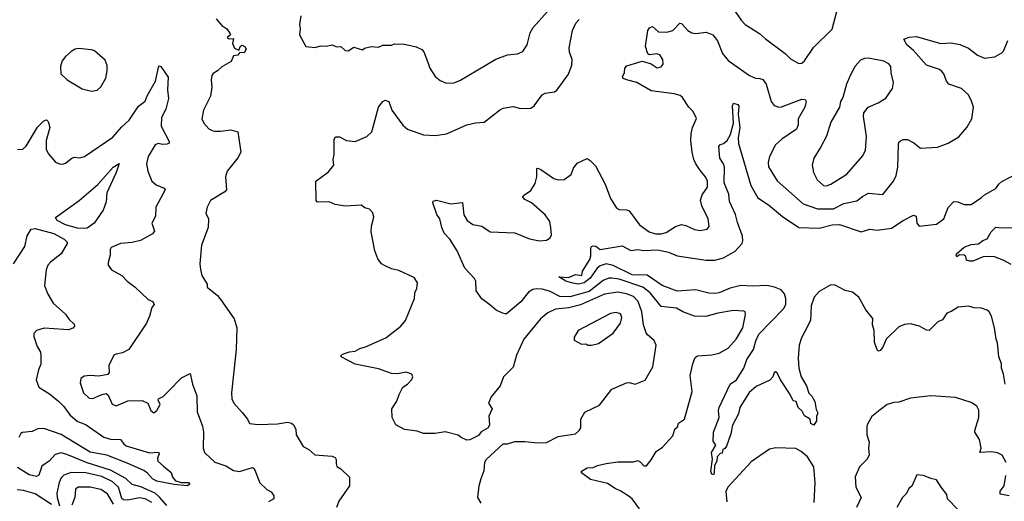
# Model space of a CAD drawing. Extents: x 2056909 to 2160450, y 827444 to 1016825.
# Tile 474 of 501: x 2119429 to 2126222, y 986748 to 990069. Entities that reach past the tile are written whole.
import ezdxf

# ---------------------------------------------------------------- set-up
doc = ezdxf.new("R2010")
doc.units = 0

msp = doc.modelspace()

# ---------------------------------------------------------------- linework, layer by layer
at = {"layer": '0CON10XD'}
for points in [[(2122375, 989631.2), (2122425, 989634.2), (2122465, 989649.2), (2122715, 989796), (2122795, 989826), (2122865, 989834.3), (2122901.3, 989848.7), (2122931.4, 989895), (2122950.7, 989979.3), (2122972.9, 990015), (2123071.9, 990125)], [(2124365.8, 990125), (2124407.1, 990065), (2124435, 990035.8), (2124534.5, 989974.5), (2124575, 989935.8), (2124710, 989835), (2124747.9, 989797.9), (2124805, 989766)], [(2124805, 989766), (2124825, 989768.8), (2124844.5, 989785.5), (2124905, 989878), (2125035.8, 990004.2), (2125067.1, 990125)], [(2120786, 990075), (2120825, 990029.4), (2120858.6, 990005), (2120880, 989975), (2120883.3, 989965), (2120860, 989945), (2120875, 989937.5), (2120905, 989940), (2120897.1, 989905), (2120911.8, 989871.8), (2120941.7, 989858.3), (2120953, 989887), (2120965, 989893.8), (2120985, 989881.2), (2120992, 989865), (2120979.2, 989840.8), (2120947.5, 989842.5), (2120935, 989824), (2120905, 989820), (2120889.1, 989780.9), (2120825, 989743.5), (2120794.6, 989715.4), (2120765, 989698.6), (2120755.7, 989685), (2120750.6, 989655), (2120755.5, 989604.5), (2120745, 989542.5), (2120697.5, 989445), (2120685.8, 989385), (2120698.8, 989355), (2120735, 989316.2), (2120757.5, 989305), (2120775, 989299.2), (2120815, 989299.2), (2120885, 989309.2), (2120935, 989296.7), (2120955.6, 989155), (2120935, 989116.7), (2120860.8, 989025), (2120850, 988985), (2120856.2, 988895), (2120845, 988882), (2120745, 988821.2), (2120722.2, 988775), (2120714.4, 988735), (2120732.5, 988695), (2120730, 988635), (2120684, 988515), (2120671.2, 988385), (2120676.4, 988346.4), (2120686.2, 988305), (2120722.5, 988245), (2120723.8, 988225), (2120795, 988165.8), (2120817.9, 988137.9), (2120908, 988005), (2120927.5, 987945), (2120922.9, 987795), (2120890.6, 987495), (2120893.4, 987453.4), (2120907.5, 987425), (2120965, 987361.2), (2121000, 987315), (2121015, 987284), (2121075, 987277.1), (2121208.3, 987281.7), (2121277.6, 987292.4), (2121305, 987286.9), (2121318.6, 987275), (2121334.2, 987245), (2121336.2, 987205), (2121386.1, 987126.1), (2121425, 987103.8), (2121465, 987068.8), (2121585, 987058), (2121605, 987048.8), (2121613.8, 987035), (2121613.8, 987005)], [(2121368.8, 990095), (2121358.8, 990035), (2121363.8, 990005), (2121360, 989965), (2121403.8, 989885), (2121467.5, 989877.5), (2121505, 989888.8), (2121545, 989886.7), (2121585, 989896.2), (2121615, 989882.5), (2121645, 989883.3), (2121675, 989856.7), (2121695, 989853.8), (2121735, 989880), (2121795, 989860), (2121808.3, 989871.7), (2121855, 989883.3), (2121905, 989880), (2121935, 989892.5), (2121995, 989894), (2122016.4, 989903.6), (2122085, 989900), (2122165, 989882.5), (2122204.3, 989864.3), (2122217.9, 989847.9), (2122248.8, 989761.2), (2122258.8, 989735), (2122296.4, 989676.4), (2122329.3, 989649.3), (2122375, 989631.2)], [(2121955, 987874.3), (2122060, 987955), (2122092, 987995), (2122154.1, 988145.9), (2122156, 988185), (2122168.8, 988215), (2122173.8, 988255), (2122156.7, 988285), (2122145, 988293.3), (2122045, 988340), (2121995, 988351.2), (2121951.7, 988371.7), (2121925.8, 988385.8), (2121900.6, 988420.6), (2121880, 988475), (2121853.8, 988605), (2121856.2, 988645), (2121873, 988707), (2121865, 988737.5), (2121842.3, 988762.3), (2121810.5, 988770.5), (2121785, 988789.2), (2121675, 988782), (2121605, 988794.2), (2121563.6, 988813.6), (2121485, 988810), (2121475, 988822.5), (2121473.3, 988955), (2121559.7, 989020.3), (2121596.7, 989065), (2121591.2, 989105), (2121598.3, 989138.3), (2121600, 989245), (2121609.3, 989260.7), (2121635, 989261.2), (2121685, 989236.7), (2121745, 989230), (2121825, 989263.3), (2121860, 989295), (2121904.4, 989465), (2121933.8, 989505), (2121950, 989515), (2121975.8, 989505.8), (2121998, 989445), (2122072.1, 989342.1), (2122105, 989313.8), (2122215, 989274.2), (2122295, 989270.8), (2122375, 989282.5), (2122515, 989344), (2122575, 989358.8), (2122635, 989362.5), (2122740, 989445), (2122765, 989458), (2122835, 989469.4), (2122885, 989455.8), (2122955, 989458), (2122978.8, 989475), (2123035, 989550), (2123055, 989563.3), (2123118.3, 989571.7), (2123135, 989582.5), (2123173.3, 989635), (2123215, 989692.5), (2123238.8, 989755), (2123242, 989795), (2123222.5, 989845), (2123221.4, 989875), (2123243.8, 989995), (2123265.4, 990044.6), (2123289.8, 990070.2)], [(2123705.5, 986695), (2123654.6, 986764.6), (2123635, 986781.8), (2123577.8, 986817.8), (2123538, 986835), (2123485, 986871.4), (2123367.1, 986897.1), (2123304.3, 986944.3), (2123306.2, 986955), (2123345, 986978.8), (2123385, 986981.9), (2123415, 986995.7), (2123475, 987007.8), (2123555, 987020), (2123665, 987018.8), (2123695, 987028), (2123710.3, 987020.3), (2123735, 986993.3), (2123755, 986993.3), (2123786.7, 987033.3), (2123819.7, 987090.3), (2123865, 987121.2), (2123935, 987198.8), (2123949.1, 987245), (2123967.7, 987262.3), (2123975, 987285.7), (2124016.9, 987313.1), (2124069.6, 987505), (2124055.6, 987615.6), (2124073.3, 987695), (2124090, 987740), (2124105, 987751.4), (2124205, 987756.7), (2124255, 987769.4), (2124316.7, 987803.3), (2124372.5, 987865), (2124417.7, 987945), (2124437.5, 988035), (2124433.6, 988053.6), (2124425, 988058.8), (2124355, 988064.3), (2124245.6, 988045.6), (2124162.1, 988022.1), (2124085, 988024.4), (2124005.4, 988055.4), (2123960.5, 988080.5), (2123855, 988092.1), (2123779.4, 988185), (2123729.6, 988225), (2123565, 988280.3), (2123515, 988287), (2123494.5, 988285.5), (2123455, 988270), (2123358.5, 988195), (2123225, 988157.1), (2123155, 988160.2), (2123085, 988196.3), (2123035, 988211.2), (2122996, 988214), (2122970.8, 988209.3), (2122940.4, 988189.6), (2122885.8, 988124.2), (2122785, 988039.1), (2122755, 988046.6), (2122716.9, 988066.9), (2122672.6, 988102.6), (2122617.9, 988145), (2122578, 988198), (2122575.5, 988265), (2122568.1, 988285), (2122500.8, 988355), (2122448, 988475), (2122396.2, 988555), (2122357.3, 988597.3), (2122341.2, 988635), (2122327.5, 988695), (2122308, 988725), (2122280, 988805), (2122282.9, 988817.1), (2122305, 988824), (2122405, 988800), (2122485, 988807.5), (2122493.2, 988723.2), (2122517.5, 988685), (2122555, 988657.1), (2122618, 988645), (2122676.3, 988606.3), (2122845, 988598), (2122947.7, 988557.7), (2123015, 988544.2), (2123065, 988548.8), (2123090, 988565), (2123098.8, 988585), (2123093.9, 988633.9), (2123086.8, 988676.8), (2123055, 988723.8), (2122961.2, 988805), (2122915, 988828), (2122901.2, 988845), (2122904.2, 988855.8), (2122955, 988891.2), (2122985, 988940), (2122997.1, 988985), (2122996.7, 989043.3), (2123005, 989046), (2123025.5, 989035.5), (2123115, 988974.2), (2123145, 988964), (2123185, 988966.7), (2123235, 989002.5), (2123250, 989045), (2123275, 989080), (2123345, 989111.2), (2123365, 989098.8), (2123400.9, 989060.9), (2123468.6, 988935), (2123505.8, 988835), (2123545, 988773.8), (2123565, 988760), (2123615, 988758), (2123635, 988751.2), (2123705, 988654), (2123772, 988605), (2123815, 988593.1), (2123855, 988592.3), (2123888.5, 988601.5), (2123955, 988641.9), (2123995, 988656), (2124025, 988650.8), (2124085, 988622.9), (2124125, 988616), (2124172.5, 988625), (2124187.3, 988642.7), (2124180, 988695), (2124136.4, 988786.4), (2124126.7, 988825), (2124138.8, 988861.2), (2124175.8, 988915), (2124174.2, 988955), (2124160.8, 988985), (2124125.5, 989025.5), (2124095, 989073.8), (2124080.6, 989105), (2124068.9, 989155), (2124060.4, 989235), (2124062.7, 989285), (2124071.5, 989325), (2124098.3, 989388.3), (2124076.2, 989435), (2124045.7, 989465.7), (2124001.4, 989531.4), (2123985.7, 989545.7), (2123945, 989558.6), (2123785, 989578.1), (2123686.3, 989636.3), (2123625, 989651.9), (2123592.7, 989662.7), (2123588, 989675), (2123602, 989705), (2123604, 989735), (2123618.3, 989751.7), (2123725, 989783.3), (2123785, 989763.8), (2123827.6, 989737.6), (2123855, 989743.3), (2123868.5, 989761.5), (2123867.5, 989795), (2123845, 989827.1), (2123825, 989834), (2123775, 989827.5), (2123763.8, 989833.8), (2123746.7, 989885), (2123762.2, 989995), (2123775, 990012), (2123795, 990022), (2123837.5, 989985), (2123895, 989983.3), (2123935, 989994.3), (2123985, 990044), (2123995, 990043.8), (2124038.6, 989995), (2124067.8, 989977.8), (2124095, 989972.9), (2124165, 989983.5), (2124212.5, 989965), (2124243.8, 989923.8), (2124279.1, 989835), (2124316.4, 989786.4), (2124464.8, 989684.8), (2124505, 989665.4), (2124535, 989664.3), (2124555.4, 989655.4), (2124578.5, 989625), (2124614.5, 989505), (2124635, 989477.5), (2124666.8, 989466.8), (2124685, 989467.8), (2124825, 989520.4), (2124848, 989518), (2124854.4, 989505), (2124846.4, 989465), (2124799.4, 989385), (2124800.6, 989345), (2124789.5, 989315), (2124688.6, 989245), (2124645, 989206.9), (2124602.2, 989125), (2124593.5, 989085), (2124596.7, 989055), (2124655, 988956.9), (2124835, 988799.4), (2124933.6, 988763.6), (2125045, 988764), (2125115, 988802.1), (2125205, 988820), (2125245, 988850), (2125285, 988873.1), (2125385, 988864.3), (2125458, 988955), (2125477.1, 988995), (2125488.5, 989051.5), (2125492.9, 989207.1), (2125495.8, 989224.2), (2125505.6, 989234.4), (2125525, 989242.9), (2125555, 989241.9), (2125598.9, 989218.9), (2125645, 989182.5), (2125760.5, 989189.5), (2125835, 989216.7), (2125908.8, 989261.2), (2125964, 989325), (2125998.8, 989385), (2126010, 989465), (2125997.3, 989507.3), (2125975, 989551.2), (2125926.7, 989595), (2125838.8, 989625), (2125824.4, 989644.4), (2125805.7, 989695), (2125791.7, 989711.7), (2125774.4, 989724.4), (2125685, 989756), (2125596.8, 989856.8), (2125550.8, 989895), (2125530, 989935), (2125565, 989948.8), (2125615, 989954), (2125785, 989905.8), (2125855, 989908.6), (2125915, 989898), (2125975, 989872.5), (2126038, 989825), (2126085, 989804.5), (2126156.9, 989813.1), (2126205, 989840), (2126217, 989853), (2126246.7, 989925)], [(2119925, 989576.2), (2119965, 989583.8), (2119990, 989605), (2120023.8, 989665), (2120033.9, 989716.1), (2120033.9, 989753.9), (2120018.8, 989788.8), (2119945, 989853.8), (2119925, 989862), (2119835, 989870), (2119812.5, 989865), (2119785, 989848.8), (2119745.6, 989814.4), (2119722.9, 989785), (2119710.6, 989745), (2119714.3, 989695), (2119758, 989655), (2119861.3, 989591.3), (2119925, 989576.2)], [(2124995, 988924.3), (2125025, 988934.4), (2125136.2, 989003.8), (2125243.2, 989126.8), (2125264.2, 989165.8), (2125270.9, 989265), (2125250.5, 989400.5), (2125252.7, 989427.3), (2125283.9, 989466.1), (2125352.5, 989495), (2125405, 989528.8), (2125450, 989595), (2125457.1, 989635), (2125442, 989702), (2125439.4, 989745), (2125425, 989765.6), (2125392.4, 989782.4), (2125285, 989804), (2125258.8, 989801.2), (2125231.2, 989788.8), (2125192.4, 989747.6), (2125160.2, 989689.8), (2125134.2, 989625), (2125108.7, 989531.3), (2125091.4, 989505), (2125084.4, 989465), (2125025, 989361.2), (2124995.6, 989265), (2124957.8, 989192.2), (2124908, 989115), (2124895.8, 989065), (2124906, 989015), (2124932, 988965), (2124975, 988926), (2124995, 988924.3)], [(2119551.8, 989328.2), (2119595, 989372.5), (2119615, 989377.5), (2119625, 989367.5), (2119636.2, 989325), (2119612.9, 989235), (2119612.2, 989175), (2119625, 989146.7), (2119676.4, 989086.4), (2119703.9, 989073.9), (2119725, 989073.3), (2119745, 989080), (2119790, 989115), (2119805, 989120), (2119845, 989116.7), (2119877.5, 989125), (2120071.9, 989258.1), (2120131.9, 989328.1), (2120183.6, 989375), (2120248, 989472), (2120295, 989506.2), (2120308.9, 989545), (2120366.7, 989645), (2120388.3, 989751.7), (2120402.5, 989745), (2120453, 989673), (2120450, 989585), (2120455.9, 989525.9), (2120437.4, 989452.6), (2120407.3, 989395), (2120405.6, 989335), (2120462.5, 989225), (2120457.5, 989215), (2120445, 989211.2), (2120415, 989208.9), (2120385, 989214.5), (2120363.4, 989206.6), (2120316.4, 989125), (2120304.4, 989075), (2120312.5, 989025), (2120342, 988955), (2120370.7, 988930.7), (2120425, 988906), (2120432, 988895), (2120368.6, 988775), (2120365.8, 988715), (2120342, 988665), (2120358.8, 988611.2), (2120345, 988592), (2120263, 988547), (2120205, 988532.5), (2120125, 988526.2), (2120061.2, 988498.8), (2120053.8, 988485), (2120053.8, 988445), (2120040, 988395), (2120040, 988375), (2120063.3, 988345), (2120133.3, 988305), (2120170, 988265), (2120225, 988223.8), (2120315, 988138.8), (2120348.8, 988125), (2120356, 988105), (2120341.2, 988085), (2120325.7, 988025), (2120304.4, 987975.6), (2120183.3, 987795), (2120139.5, 987770.5), (2120095, 987763.3), (2120080, 987755), (2120043.8, 987685), (2120046.4, 987636.4), (2120037, 987623), (2119975, 987610), (2119915, 987615.6), (2119875, 987610.6), (2119850.8, 987595), (2119845.6, 987565), (2119870, 987495), (2119907.9, 987457.9), (2119935, 987455.7), (2119995, 987483.8), (2120025, 987491.2), (2120039.7, 987479.7), (2120068, 987418), (2120095, 987405.6), (2120175, 987440), (2120275, 987442), (2120314, 987424), (2120334.3, 987374.3), (2120355, 987356.7), (2120375, 987373.3), (2120398.8, 987415), (2120383.8, 987445), (2120386.4, 987453.6), (2120420.3, 987469.7), (2120453.3, 987505), (2120545, 987600), (2120605, 987630), (2120620.6, 987555), (2120652.5, 987475), (2120654.4, 987365), (2120691.4, 987265), (2120697.1, 987225), (2120694.2, 987115), (2120705, 987083.3), (2120775, 987018.6), (2120852.4, 986992.4), (2120905, 986960), (2120945, 986954), (2121035, 986980), (2121046, 986975), (2121085.8, 986875), (2121135, 986830), (2121165, 986812), (2121182.5, 986785), (2121183.3, 986765), (2121145.9, 986744.1)], [(2126229.5, 987555), (2126217.5, 987625), (2126202.9, 987665), (2126202.5, 987695), (2126184.3, 987745), (2126175, 987840), (2126165.8, 987865.8), (2126155.8, 987945), (2126133.9, 988023.9), (2126118.8, 988055), (2126105, 988066.2), (2126065, 988080), (2126015, 988082), (2125976.2, 988093.8), (2125904.2, 988085.8), (2125855, 988056.2), (2125825, 988046.2), (2125795, 988000), (2125765, 987986.2), (2125705, 987926.7), (2125685, 987928.8), (2125637.5, 987955), (2125575, 987970.8), (2125535, 987965.8), (2125495, 987950), (2125408, 987865), (2125385, 987810), (2125365, 987786.7), (2125355, 987783.8), (2125345, 987792.5), (2125327.1, 987845), (2125325.6, 987925), (2125314.2, 987965), (2125315, 988007.5), (2125267.3, 988067.3), (2125218.5, 988155), (2125175, 988190.4), (2125125, 988201.1), (2125055, 988237.7), (2125025, 988240.5), (2124945, 988195.6), (2124911.1, 988155), (2124890.9, 988095), (2124885.6, 987995), (2124845, 987914.4), (2124823.9, 987876.1), (2124808, 987825), (2124800.3, 987735), (2124804.7, 987665), (2124821.8, 987605), (2124857.3, 987545), (2124873.5, 987493.5), (2124895, 987472), (2124915.8, 987435), (2124925, 987380), (2124937, 987357), (2124927, 987333), (2124926.4, 987303.6), (2124907.5, 987272.5), (2124886.7, 987285), (2124882.5, 987315), (2124845, 987337.5), (2124828.3, 987368.3), (2124800.6, 987395), (2124787.5, 987435), (2124765, 987441.2), (2124745, 987484.2), (2124677.5, 987585), (2124655, 987632.5), (2124645, 987640), (2124635, 987633.3), (2124624.4, 987605), (2124605.8, 987584.2), (2124510.9, 987539.1), (2124461.7, 987498.3), (2124397.9, 987395), (2124389.4, 987350.6), (2124346.8, 987273.2), (2124335, 987213.3), (2124305, 987127.5), (2124295, 987112.5), (2124280, 987105), (2124275, 987080), (2124261.7, 987078.3), (2124241.2, 987055), (2124238.6, 987025), (2124222, 986995), (2124221.5, 986945), (2124215, 986931.2), (2124203.7, 986933.7), (2124198.5, 986955), (2124209.4, 987039.4), (2124201.2, 987085), (2124232.5, 987135), (2124213.2, 987163.2), (2124215.8, 987225), (2124254.2, 987325), (2124250, 987375), (2124255.6, 987395), (2124331.2, 987555), (2124375, 987585.7), (2124424.6, 987665), (2124445.3, 987725), (2124492.4, 987795), (2124507.7, 987855), (2124529.1, 987900.9), (2124700, 988075), (2124715.9, 988105), (2124716.2, 988146.2), (2124705, 988178.9), (2124682.5, 988205), (2124637.5, 988225), (2124585, 988236.7), (2124485, 988230.2), (2124404.3, 988235.7), (2124331.7, 988218.3), (2124255, 988186.1), (2124225, 988180.3), (2124182.9, 988182.9), (2124095, 988205.5), (2123965, 988196.5), (2123861.9, 988235), (2123757.6, 988307.6), (2123655, 988310.2), (2123525, 988373.2), (2123475.4, 988385.4), (2123435, 988370.7), (2123413.9, 988356.1), (2123365, 988286.8), (2123323.1, 988255), (2123285, 988244.8), (2123245, 988251.9), (2123197.5, 988265), (2123150, 988295), (2123215, 988291.2), (2123265, 988312.5), (2123307.5, 988305), (2123312, 988335), (2123362.5, 988415), (2123370.5, 988439.5), (2123369.2, 988495), (2123374.1, 988505.9), (2123385, 988510), (2123405, 988508), (2123435, 988484.3), (2123585, 988509.7), (2123645, 988477.8), (2123695, 988483.3), (2123735, 988477.7), (2123831.6, 988481.6), (2123906.6, 988466.6), (2123965, 988440.5), (2124165, 988410.9), (2124225, 988411.5), (2124285, 988426.5), (2124365, 988473.3), (2124413.6, 988526.4), (2124418.7, 988545), (2124415.3, 988575), (2124381, 988671), (2124367.6, 988725), (2124326.6, 988815), (2124321.6, 988865), (2124289.8, 988945), (2124292, 989052), (2124285.3, 989075), (2124260.6, 989115), (2124253.3, 989195), (2124260, 989205), (2124285, 989214.5), (2124310.4, 989235), (2124333.4, 989276.6), (2124354.6, 989355), (2124346.7, 989475), (2124355, 989492.5), (2124383.3, 989485), (2124391.7, 989471.7), (2124386.9, 989415), (2124396.7, 989325), (2124385.7, 989255), (2124389.4, 989215), (2124473.6, 988925), (2124521.2, 988841.2), (2124595, 988792.9), (2124692.1, 988712.1), (2124805, 988635.5), (2124945, 988630.7), (2125035, 988654.3), (2125085, 988657.3), (2125235, 988605.8), (2125295, 988623.3), (2125345, 988616.9), (2125445, 988630.5), (2125525.6, 988685), (2125595, 988720.8), (2125614, 988714), (2125618.6, 988665), (2125635, 988644.2), (2125755, 988658.9), (2125805.3, 988694.7), (2125835.6, 988774.4), (2125875, 988816), (2125902.3, 988812.3), (2125945, 988794), (2125995, 988795.6), (2126065, 988842), (2126085, 988860.8), (2126165, 988904), (2126183.8, 988935), (2126205, 988952.5), (2126365, 989036.2)], [(2119415, 989173.3), (2119450, 989175), (2119475, 989196.7), (2119551.8, 989328.2)], [(2119875, 988628), (2119827.6, 988632.4), (2119745, 988654.3), (2119687.5, 988685), (2119676.4, 988705), (2119838.6, 988821.4), (2119967.7, 988932.3), (2120075, 989051.2), (2120115, 989077.5), (2120095, 989014.2), (2120029.5, 988875), (2120025, 988812.5), (2120005.4, 988755), (2119943.5, 988665), (2119895, 988632.4), (2119875, 988628)], [(2119387.3, 988385), (2119465.2, 988504.8), (2119480.5, 988579.5), (2119508, 988625), (2119535, 988630), (2119665, 988594.3), (2119735.7, 988555), (2119757.1, 988535), (2119758, 988525), (2119715.8, 988455), (2119642.6, 988397.4), (2119624, 988375), (2119613.1, 988345), (2119601.4, 988235), (2119620.6, 988180.6), (2119660, 988115), (2119745, 988038.8), (2119770.5, 988000.5), (2119805, 987970), (2119806.7, 987955), (2119795, 987942), (2119765, 987930.6), (2119731.8, 987931.8), (2119598, 987942), (2119546.2, 987925), (2119527.1, 987905), (2119526, 987885), (2119550, 987815), (2119573.8, 987775), (2119576.1, 987753.9), (2119576.1, 987693.9), (2119560, 987655), (2119543.3, 987585), (2119561.2, 987535), (2119635, 987489.4), (2119697.4, 987437.4), (2119735, 987400.5), (2119774.8, 987344.8), (2119825, 987299.3), (2119888.6, 987275), (2120009.2, 987189.2), (2120055.3, 987175.3), (2120124.6, 987174.6), (2120145.2, 987145.2), (2120165, 987130.9), (2120325, 987081.1), (2120387.5, 987087.5), (2120391.1, 987075), (2120380.5, 987045), (2120381.4, 987025), (2120420.5, 986990.5), (2120475, 986946), (2120484.2, 986915), (2120505, 986888.9), (2120545, 986876.7), (2120595, 986878.2), (2120604.2, 986865), (2120585.4, 986854.6), (2120495, 986862.9), (2120375, 986887.5), (2120345, 986901.9), (2120312.3, 986942.3), (2120285, 986960), (2120171.5, 987011.5), (2120030.8, 987065), (2119915, 987086.4), (2119715, 987208.9), (2119595, 987249.4), (2119555, 987247.1), (2119515, 987230), (2119448.4, 987221.6), (2119438.1, 987215), (2119423.3, 987186.7)], [(2126270, 988380), (2126215, 988411.4), (2126155, 988434.4), (2126105, 988436.9), (2126075.9, 988434.1), (2126005, 988403.3), (2125985, 988403.3), (2125961.7, 988411.7), (2125957.5, 988435), (2125945, 988446.2), (2125913.6, 988446.4), (2125895, 988433.3), (2125890, 988445), (2125893.3, 988455), (2125945, 988500), (2125995, 988519.4), (2126045, 988523.8), (2126075, 988546), (2126103.3, 988556.7), (2126132.5, 988605), (2126165, 988638.1), (2126205, 988632.5), (2126315.8, 988635.8)], [(2122614.2, 986735), (2122590, 986775), (2122599.2, 986855), (2122614, 986906), (2122635, 986960), (2122638.8, 987015), (2122646.7, 987035), (2122765, 987143.3), (2122795, 987143.8), (2122845, 987161.2), (2122915, 987161.2), (2123005, 987150), (2123065, 987154.3), (2123145, 987193.8), (2123265, 987212), (2123290, 987235), (2123301.2, 987255), (2123300, 987315), (2123327.7, 987362.3), (2123429.5, 987410.5), (2123515, 987520), (2123615, 987565.8), (2123635, 987568), (2123675, 987556), (2123745, 987582), (2123797.3, 987675), (2123820.8, 987825), (2123806.5, 987856.5), (2123760.8, 987895), (2123750.6, 987910.6), (2123733.2, 987965), (2123721.8, 988055), (2123695.9, 988125), (2123665, 988160.4), (2123615, 988178.9), (2123555, 988188.8), (2123465, 988175.8), (2123297.5, 988102.5), (2123217.2, 988082.8), (2123125, 988072.5), (2123073.6, 988046.4), (2123023.3, 988005), (2122908, 987865), (2122856, 987755), (2122835, 987672.5), (2122766.7, 987605), (2122743.8, 987545), (2122682.3, 987467.7), (2122663.3, 987425), (2122690, 987385), (2122666.2, 987335), (2122670, 987275), (2122662.5, 987255), (2122613.9, 987226.1), (2122595, 987202.5), (2122535, 987172.5), (2122515, 987170), (2122475, 987187.5), (2122453.9, 987203.9), (2122365, 987227.5), (2122295, 987215.5), (2122215, 987216.2), (2122170.9, 987230.9), (2122085, 987243.8), (2122024.3, 987275), (2121998.6, 987325), (2121997.5, 987385), (2122032.4, 987437.6), (2122047.5, 987485), (2122073.3, 987535), (2122104.3, 987555.7), (2122135, 987586.7), (2122142.5, 987605), (2122136, 987625), (2122095, 987638.1), (2122035, 987625.8), (2121995, 987628.8), (2121905, 987660.6), (2121745, 987692.9), (2121647.5, 987745), (2121647.5, 987755), (2121664.2, 987765.8), (2121705, 987779.2), (2121745, 987782), (2121775, 987802), (2121815, 987812.9), (2121955, 987874.3)], [(2123375, 987824.2), (2123423.3, 987835), (2123525, 987908), (2123574.4, 987975), (2123584.4, 988015), (2123575, 988040.8), (2123545, 988050.5), (2123505, 988043.3), (2123282.5, 987925), (2123255, 987880), (2123255, 987860), (2123305, 987832), (2123335, 987833.3), (2123350, 987825), (2123375, 987824.2)], [(2126235.7, 987015), (2126207.5, 987065), (2126175, 987082.5), (2126135, 987089.1), (2126054.6, 987084.6), (2126063.3, 987115), (2126051.5, 987175), (2126019.4, 987225), (2126018.9, 987235), (2126047.5, 987325), (2126045.8, 987375.8), (2126032.7, 987402.7), (2125995, 987430), (2125885, 987462.9), (2125715, 987476), (2125575, 987460), (2125495, 987432), (2125461.4, 987428.6), (2125415, 987414.2), (2125365, 987378.8), (2125308.1, 987331.9), (2125281.2, 987285), (2125274, 987265), (2125273.9, 987206.1), (2125290, 987155), (2125285.8, 987115), (2125290, 987065), (2125275, 987036.2), (2125222.9, 986985), (2125192.6, 986917.4), (2125198.1, 986845), (2125234.2, 986775), (2125202.2, 986705)], [(2124910.3, 986739.7), (2124917.3, 986875), (2124908, 986985), (2124865, 987054.6), (2124822.1, 987092.1), (2124785, 987111.9), (2124647, 987117), (2124602.4, 987107.6), (2124475, 987019.4), (2124314.7, 986845), (2124300.8, 986815), (2124307.8, 986745)], [(2120445, 986718.3), (2120395, 986777.3), (2120362.9, 986802.9), (2120265, 986848.3), (2120205, 986862.7), (2120162.5, 986905), (2120055, 986963.4), (2119895, 987014.1), (2119755, 987070.4), (2119715, 987081.5), (2119675, 987069.4), (2119635, 987027.8), (2119581.1, 986988.9), (2119561.8, 986928.2), (2119545, 986917.8), (2119495, 986930.4), (2119415, 986981.1)], [(2121613.8, 987005), (2121616.7, 986986.7), (2121645, 986971.2), (2121703.8, 986915), (2121705.8, 986854.2), (2121630.3, 986749.7), (2121614, 986705)], [(2120340.3, 986740.3), (2120294.6, 986764.6), (2120255, 986771.3), (2120175, 986756.2), (2120145, 986756.7), (2120135, 986766.5), (2120110, 986845), (2120067.8, 986885), (2119995, 986919.5), (2119885, 986943.6), (2119785, 986946.2), (2119735, 986927.2), (2119715, 986909.1), (2119702, 986878), (2119686.4, 986803.6), (2119687.6, 986775), (2119704.4, 986715.6)], [(2125905, 986690), (2125831.2, 986765), (2125826.7, 986795), (2125786.2, 986845), (2125755, 986896), (2125715, 986903.8), (2125665, 986926.2), (2125619.3, 986930.7), (2125585, 986852.5), (2125564.2, 986835.8), (2125547.9, 986802.1), (2125520.8, 986775), (2125480, 986705)], [(2126255, 986785.8), (2126195, 986797.5), (2126195, 986817.5), (2126222.2, 986855), (2126233.4, 986926.6)], [(2120077.3, 986727.3), (2120035, 986798.9), (2119988.5, 986828.5), (2119915, 986844.7), (2119833.3, 986845), (2119815, 986831.2), (2119809.6, 986775), (2119789.7, 986720.3)], [(2119648.2, 986725), (2119535, 986799.3), (2119455, 986822.9), (2119412.7, 986827.3)]]:
    msp.add_lwpolyline(points, dxfattribs=at)

doc.saveas('drawing.dxf')
